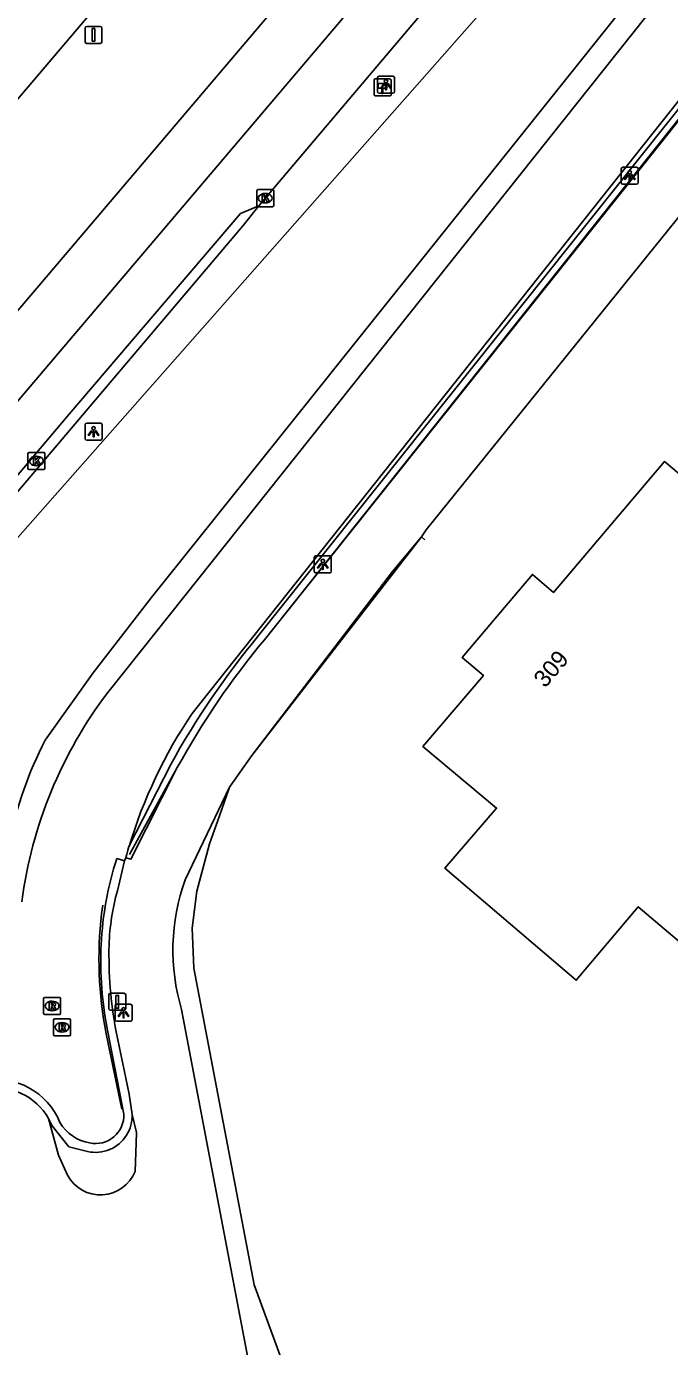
# Model space of a CAD drawing. Extents: x 156414 to 157775, y 382335 to 383765.
# Drawn here: x 157284.4 to 157322.1, y 382687.1 to 382764.4 of the extents above; entities that cross this region are included whole.
import ezdxf

# ---------------------------------------------------------------- set-up
doc = ezdxf.new("R2010")
doc.units = 0
for name, color, linetype in [('IMGEO_Berm_groen', 7, 'Continuous'), ('IMGEO_Fietspad_gesloten', 7, 'Continuous'), ('IMGEO_Groenvoorziening', 7, 'Continuous'), ('IMGEO_Haag', 7, 'Continuous'), ('IMGEO_Hectometerpaal', 7, 'Continuous'), ('IMGEO_Hek', 7, 'Continuous'), ('IMGEO_Kolk', 7, 'Continuous'), ('IMGEO_Lichtpunt', 7, 'Continuous'), ('IMGEO_Lijnafwatering', 7, 'Continuous'), ('IMGEO_Muur', 7, 'Continuous'), ('IMGEO_Pand', 7, 'Continuous'), ('IMGEO_Pand_nummerreeks', 7, 'Continuous'), ('IMGEO_Rijbaan_regionaal_gesloten', 7, 'Continuous'), ('IMGEO_Rioolput', 7, 'Continuous'), ('IMGEO_Verkeersbordpaal', 7, 'Continuous')]:
    doc.layers.add(name, color=color, linetype=linetype)

msp = doc.modelspace()

# ---------------------------------------------------------------- linework, layer by layer
at = {"layer": 'IMGEO_Berm_groen'}
for points in [[(157333.445, 382783.187), (157291.687, 382730.963), (157288.303, 382726.575), (157285.489, 382722.628)], [(157290.721, 382676.136), (157284.606, 382681.57), (157283.43, 382682.808), (157276.286, 382695.27), (157275.336, 382697.439), (157274.706, 382700.82), (157274.614, 382701.311), (157273.8, 382705.682), (157273.708, 382706.174), (157273.268, 382708.538), (157273.261, 382708.575), (157274.28, 382714.294), (157274.815, 382719.431), (157274.919, 382721.88), (157276.035, 382724.372), (157278.498, 382727.831), (157282.103, 382732.506), (157323.797, 382779.759)], [(157296.275, 382719.865), (157293.68, 382714.447)], [(157312.793, 382671.421), (157303.073, 382679.648), (157299.709, 382685.284), (157297.721, 382690.716), (157294.2, 382709.269), (157294.086, 382711.624), (157294.376, 382713.781), (157295.116, 382716.549), (157295.696, 382718.191), (157296.275, 382719.865)], [(157293.478, 382706.85), (157297.46, 382685.932), (157298.659, 382681.659)]]:
    msp.add_lwpolyline(points, dxfattribs=at)
for centre, radius, start, end in [((157306.065, 382711.99), 23.163, 152.66084, 184.0632), ((157305.104, 382710.342), 12.139, 160.23505, 196.71874)]:
    msp.add_arc(centre, radius, start, end, dxfattribs=at)
at = {"layer": 'IMGEO_Fietspad_gesloten'}
for points in [[(157289.146, 382725.425), (157290.311, 382726.867), (157368.429, 382825.011), (157372.353, 382829.817), (157416.299, 382880.6), (157438.378, 382906.061), (157439.879, 382907.91)], [(157443.443, 382905.142), (157441.491, 382902.973), (157418.057, 382875.664), (157376.639, 382827.757), (157371.955, 382822.276), (157294.096, 382724.189)], [(157290.393, 382716.391), (157290.328, 382716.175), (157290.266, 382715.958), (157290.206, 382715.741)], [(157290.206, 382715.741), (157290.139, 382715.553)]]:
    msp.add_lwpolyline(points, dxfattribs=at)
for centre, radius, start, end in [((157309.836, 382709.769), 25.946, 142.88539, 172.486), ((157317.831, 382708.14), 28.651, 145.93406, 163.26309)]:
    msp.add_arc(centre, radius, start, end, dxfattribs=at)
at = {"layer": 'IMGEO_Groenvoorziening'}
for points in [[(157335.594, 382769.567), (157328.905, 382761.096), (157307.798, 382734.95), (157307.529, 382734.546), (157305.83, 382732.511), (157297.595, 382721.732), (157296.275, 382719.865)], [(157286.79, 382697.141), (157286.273, 382698.324), (157285.684, 382700.461)], [(157290.578, 382700.704), (157290.834, 382699.647), (157290.812, 382699.031), (157290.752, 382697.367)]]:
    msp.add_lwpolyline(points, dxfattribs=at)
msp.add_arc((157288.718, 382698.18), 2.19, 208.3072, 338.22224, dxfattribs=at)
at = {"layer": 'IMGEO_Haag'}
for points in [[(157359.684, 382806.121), (157297.984, 382728.751)], [(157360.03, 382805.878), (157298.329, 382728.511)], [(157293.222, 382721.022), (157290.505, 382715.663), (157290.206, 382715.741)], [(157292.836, 382721.195), (157290.393, 382716.391)]]:
    msp.add_lwpolyline(points, dxfattribs=at)
for centre, radius, start, end in [((157335.598, 382697.592), 48.844, 140.36244, 151.10335), ((157334.733, 382698.2), 47.371, 140.21832, 151.1989)]:
    msp.add_arc(centre, radius, start, end, dxfattribs=at)
at = {"layer": 'IMGEO_Hectometerpaal'}
for p, q in [((157304.748, 382761.286), (157304.748, 382760.445)), ((157304.748, 382761.286), (157304.748, 382760.445)), ((157305.664, 382761.37), (157304.823, 382761.37)), ((157305.664, 382761.37), (157304.823, 382761.37)), ((157305.748, 382760.454), (157305.748, 382761.295)), ((157305.748, 382760.454), (157305.748, 382761.295)), ((157304.832, 382760.37), (157305.673, 382760.37)), ((157304.832, 382760.37), (157305.673, 382760.37))]:
    msp.add_line(p, q, dxfattribs=at)
msp.add_lwpolyline([(157305.273, 382760.514), (157305.213, 382760.514), (157305.213, 382760.819), (157304.993, 382760.819), (157304.993, 382761.088), (157305.493, 382761.088), (157305.493, 382760.819), (157305.273, 382760.819), (157305.273, 382760.514)], dxfattribs=at)
for centre, start, end in [((157304.826, 382761.292), 92.4484, 184.28452), ((157304.826, 382761.292), 92.4484, 184.28452), ((157305.67, 382761.292), 2.4484, 94.28452), ((157305.67, 382761.292), 2.4484, 94.28452), ((157304.826, 382760.448), 182.4484, 274.28452), ((157304.826, 382760.448), 182.4484, 274.28452), ((157305.67, 382760.448), 272.4484, 4.28452), ((157305.67, 382760.448), 272.4484, 4.28452)]:
    msp.add_arc(centre, 0.0779, start, end, dxfattribs=at)
at = {"layer": 'IMGEO_Hek'}
for points in [[(157298.329, 382728.511), (157359.791, 382805.791)], [(157297.595, 382721.732), (157307.529, 382734.546)], [(157307.719, 382734.367), (157307.529, 382734.546)], [(157295.116, 382716.549), (157295.696, 382718.191), (157296.275, 382719.865), (157297.595, 382721.732)], [(157293.222, 382721.022), (157290.422, 382715.939)], [(157295.116, 382716.549), (157294.376, 382713.781), (157294.086, 382711.624), (157294.2, 382709.269), (157297.721, 382690.716), (157299.709, 382685.284), (157303.073, 382679.648), (157312.793, 382671.421)]]:
    msp.add_lwpolyline(points, dxfattribs=at)
msp.add_arc((157334.733, 382698.2), 47.371, 140.21832, 151.1989, dxfattribs=at)
at = {"layer": 'IMGEO_Kolk'}
for p, q in [((157297.874, 382753.951), (157297.874, 382754.803)), ((157297.949, 382754.877), (157298.801, 382754.877)), ((157298.362, 382754.657), (157298.387, 382754.657)), ((157298.875, 382754.803), (157298.875, 382753.951)), ((157298.801, 382753.877), (157297.949, 382753.877)), ((157298.385, 382754.097), (157298.36, 382754.097)), ((157284.544, 382739.48), (157285.396, 382739.48)), ((157284.469, 382738.554), (157284.469, 382739.406)), ((157284.98, 382738.7), (157284.955, 382738.7)), ((157284.957, 382739.26), (157284.982, 382739.26)), ((157285.47, 382739.406), (157285.47, 382738.554)), ((157285.396, 382738.48), (157284.544, 382738.48))]:
    msp.add_line(p, q, dxfattribs=at)
for points in [[(157297.874, 382753.951), (157297.874, 382754.803)], [(157297.949, 382754.877), (157298.801, 382754.877)], [(157298.195, 382754.577), (157298.318, 382754.577), (157298.318, 382754.426), (157298.448, 382754.577), (157298.612, 382754.577), (157298.466, 382754.426), (157298.619, 382754.177), (157298.467, 382754.177), (157298.382, 382754.341), (157298.318, 382754.274), (157298.318, 382754.177), (157298.195, 382754.177), (157298.195, 382754.577)], [(157298.875, 382754.803), (157298.875, 382753.951)], [(157298.801, 382753.877), (157297.949, 382753.877)], [(157284.544, 382739.48), (157285.396, 382739.48)], [(157284.469, 382738.554), (157284.469, 382739.406)], [(157284.79, 382739.18), (157284.913, 382739.18), (157284.913, 382739.029), (157285.043, 382739.18), (157285.207, 382739.18), (157285.061, 382739.029), (157285.214, 382738.78), (157285.062, 382738.78), (157284.977, 382738.944), (157284.913, 382738.877), (157284.913, 382738.78), (157284.79, 382738.78), (157284.79, 382739.18)], [(157285.47, 382739.406), (157285.47, 382738.554)], [(157285.396, 382738.48), (157284.544, 382738.48)]]:
    msp.add_lwpolyline(points, dxfattribs=at)
for centre, start, end in [((157297.951, 382754.801), 91.55205, 178.44795), ((157297.951, 382754.801), 91.55205, 178.44795), ((157298.799, 382754.801), 1.55205, 88.44795), ((157298.799, 382754.801), 1.55205, 88.44795), ((157297.951, 382753.953), 181.55205, 268.44795), ((157297.951, 382753.953), 181.55205, 268.44795), ((157298.799, 382753.953), 271.55205, 358.44795), ((157298.799, 382753.953), 271.55205, 358.44795), ((157284.546, 382739.404), 91.55205, 178.44795), ((157284.546, 382739.404), 91.55205, 178.44795), ((157285.394, 382739.404), 1.55205, 88.44795), ((157285.394, 382739.404), 1.55205, 88.44795), ((157284.546, 382738.556), 181.55205, 268.44795), ((157284.546, 382738.556), 181.55205, 268.44795), ((157285.394, 382738.556), 271.55205, 358.44795), ((157285.394, 382738.556), 271.55205, 358.44795)]:
    msp.add_arc(centre, 0.0765, start, end, dxfattribs=at)
for centre, major_axis, ratio, start_param, end_param in [((157298.361, 382754.377), (-0.387, 0.002), 0.722429, 4.712389, 7.853982), ((157298.386, 382754.377), (-0.39, 0.002), 0.717154, 1.570796, 4.712389), ((157284.956, 382738.98), (-0.387, 0.002), 0.722429, 4.712389, 7.853982), ((157284.981, 382738.98), (-0.39, 0.002), 0.717154, 1.570796, 4.712389)]:
    msp.add_ellipse(centre, major_axis=major_axis, ratio=ratio, start_param=start_param, end_param=end_param, dxfattribs=at)
at = {"layer": 'IMGEO_Lichtpunt'}
for p, q in [((157304.95, 382761.427), (157304.95, 382760.62)), ((157304.95, 382761.427), (157304.95, 382760.62)), ((157305.852, 382761.522), (157305.044, 382761.522)), ((157305.852, 382761.522), (157305.044, 382761.522)), ((157305.946, 382760.62), (157305.946, 382761.427)), ((157305.946, 382760.62), (157305.946, 382761.427)), ((157305.044, 382760.526), (157305.852, 382760.526)), ((157305.044, 382760.526), (157305.852, 382760.526)), ((157319.228, 382756.093), (157319.228, 382755.286)), ((157319.228, 382756.093), (157319.228, 382755.286)), ((157320.13, 382756.188), (157319.322, 382756.188)), ((157320.13, 382756.188), (157319.322, 382756.188)), ((157320.224, 382755.286), (157320.224, 382756.093)), ((157320.224, 382755.286), (157320.224, 382756.093)), ((157319.322, 382755.192), (157320.13, 382755.192)), ((157319.322, 382755.192), (157320.13, 382755.192)), ((157287.821, 382741.101), (157287.821, 382740.294)), ((157287.821, 382741.101), (157287.821, 382740.294)), ((157288.723, 382741.196), (157287.915, 382741.196)), ((157288.723, 382741.196), (157287.915, 382741.196)), ((157288.817, 382740.294), (157288.817, 382741.101)), ((157288.817, 382740.294), (157288.817, 382741.101)), ((157287.915, 382740.2), (157288.723, 382740.2)), ((157287.915, 382740.2), (157288.723, 382740.2)), ((157301.249, 382733.331), (157301.249, 382732.524)), ((157301.249, 382733.331), (157301.249, 382732.524)), ((157302.151, 382733.426), (157301.343, 382733.426)), ((157302.151, 382733.426), (157301.343, 382733.426)), ((157302.245, 382732.524), (157302.245, 382733.331)), ((157302.245, 382732.524), (157302.245, 382733.331)), ((157301.343, 382732.43), (157302.151, 382732.43)), ((157301.343, 382732.43), (157302.151, 382732.43)), ((157289.577, 382707.064), (157289.577, 382706.257)), ((157289.577, 382707.064), (157289.577, 382706.257)), ((157290.479, 382707.159), (157289.671, 382707.159)), ((157290.479, 382707.159), (157289.671, 382707.159)), ((157290.573, 382706.257), (157290.573, 382707.064)), ((157290.573, 382706.257), (157290.573, 382707.064)), ((157289.671, 382706.163), (157290.479, 382706.163)), ((157289.671, 382706.163), (157290.479, 382706.163))]:
    msp.add_line(p, q, dxfattribs=at)
for points in [[(157305.324, 382761.091), (157305.363, 382761.063), (157305.175, 382760.801), (157305.137, 382760.828), (157305.324, 382761.091)], [(157305.426, 382761.043), (157305.473, 382761.043), (157305.473, 382760.721), (157305.426, 382760.721), (157305.426, 382761.043)], [(157305.536, 382761.063), (157305.574, 382761.09), (157305.761, 382760.828), (157305.722, 382760.8), (157305.536, 382761.063)], [(157319.602, 382755.757), (157319.641, 382755.729), (157319.453, 382755.467), (157319.415, 382755.494), (157319.602, 382755.757)], [(157319.704, 382755.709), (157319.751, 382755.709), (157319.751, 382755.387), (157319.704, 382755.387), (157319.704, 382755.709)], [(157319.814, 382755.729), (157319.852, 382755.756), (157320.039, 382755.494), (157320, 382755.466), (157319.814, 382755.729)], [(157288.195, 382740.765), (157288.234, 382740.737), (157288.046, 382740.475), (157288.008, 382740.502), (157288.195, 382740.765)], [(157288.297, 382740.717), (157288.344, 382740.717), (157288.344, 382740.395), (157288.297, 382740.395), (157288.297, 382740.717)], [(157288.407, 382740.737), (157288.445, 382740.764), (157288.632, 382740.502), (157288.593, 382740.474), (157288.407, 382740.737)], [(157301.623, 382732.995), (157301.662, 382732.967), (157301.474, 382732.705), (157301.436, 382732.732), (157301.623, 382732.995)], [(157301.725, 382732.947), (157301.772, 382732.947), (157301.772, 382732.625), (157301.725, 382732.625), (157301.725, 382732.947)], [(157301.835, 382732.967), (157301.873, 382732.994), (157302.06, 382732.732), (157302.021, 382732.704), (157301.835, 382732.967)], [(157289.951, 382706.728), (157289.99, 382706.7), (157289.802, 382706.438), (157289.764, 382706.465), (157289.951, 382706.728)], [(157290.053, 382706.68), (157290.1, 382706.68), (157290.1, 382706.358), (157290.053, 382706.358), (157290.053, 382706.68)], [(157290.163, 382706.7), (157290.201, 382706.727), (157290.388, 382706.465), (157290.349, 382706.437), (157290.163, 382706.7)]]:
    msp.add_lwpolyline(points, dxfattribs=at)
for centre in [(157305.449, 382761.225), (157319.727, 382755.891), (157288.32, 382740.899), (157301.748, 382733.129), (157290.076, 382706.862)]:
    msp.add_circle(centre, 0.0994, dxfattribs=at)
for centre, start, end in [((157305.044, 382761.427), 90, 180), ((157305.044, 382761.427), 90, 180), ((157305.852, 382761.427), 0, 90), ((157305.852, 382761.427), 0, 90), ((157305.044, 382760.62), 180, 270), ((157305.044, 382760.62), 180, 270), ((157305.852, 382760.62), 270, 0), ((157305.852, 382760.62), 270, 360), ((157319.322, 382756.093), 90, 180), ((157319.322, 382756.093), 90, 180), ((157320.13, 382756.093), 0, 90), ((157320.13, 382756.093), 0, 90), ((157319.322, 382755.286), 180, 270), ((157319.322, 382755.286), 180, 270), ((157320.13, 382755.286), 270, 0), ((157320.13, 382755.286), 270, 360), ((157287.915, 382741.101), 90, 180), ((157287.915, 382741.101), 90, 180), ((157288.723, 382741.101), 0, 90), ((157288.723, 382741.101), 0, 90), ((157287.915, 382740.294), 180, 270), ((157287.915, 382740.294), 180, 270), ((157288.723, 382740.294), 270, 0), ((157288.723, 382740.294), 270, 360), ((157301.343, 382733.331), 90, 180), ((157301.343, 382733.331), 90, 180), ((157302.151, 382733.331), 0, 90), ((157302.151, 382733.331), 0, 90), ((157301.343, 382732.524), 180, 270), ((157301.343, 382732.524), 180, 270), ((157302.151, 382732.524), 270, 0), ((157302.151, 382732.524), 270, 360), ((157289.671, 382707.064), 90, 180), ((157289.671, 382707.064), 90, 180), ((157290.479, 382707.064), 0, 90), ((157290.479, 382707.064), 0, 90), ((157289.671, 382706.257), 180, 270), ((157289.671, 382706.257), 180, 270), ((157290.479, 382706.257), 270, 0), ((157290.479, 382706.257), 270, 360)]:
    msp.add_arc(centre, 0.0946, start, end, dxfattribs=at)
at = {"layer": 'IMGEO_Lijnafwatering'}
for points in [[(157288.851, 382712.961), (157288.792, 382712.458)], [(157289.058, 382705.431), (157289.975, 382701.011)]]:
    msp.add_lwpolyline(points, dxfattribs=at)
msp.add_arc((157311.397, 382709.795), 22.762, 173.28169, 191.05399, dxfattribs=at)
at = {"layer": 'IMGEO_Muur'}
for points in [[(157289.678, 382715.697), (157290.139, 382715.553)], [(157290.139, 382715.553), (157289.712, 382713.796)], [(157290.094, 382700.724), (157289.151, 382705.548)], [(157289.627, 382705.638), (157290.402, 382701.893), (157290.578, 382700.704)], [(157287.962, 382698.531), (157286.87, 382698.798), (157285.887, 382700.04), (157285.684, 382700.461)]]:
    msp.add_lwpolyline(points, dxfattribs=at)
for centre, radius, start, end in [((157308.684, 382709.638), 19.949, 162.31833, 177.05195), ((157303.214, 382710.098), 14, 164.68181, 177.79589), ((157309.137, 382709.64), 20.4, 177.12394, 191.57241), ((157313.952, 382710.11), 24.733, 178.78074, 190.41631), ((157282.604, 382698.715), 4.04, 21.97072, 101.02178), ((157282.604, 382698.717), 3.539, 29.51961, 101.1966), ((157288.535, 382701.541), 2.549, 211.02897, 259.85593), ((157288.427, 382700.664), 1.668, 258.1836, 2.05336), ((157288.441, 382700.622), 2.138, 327.86515, 2.19012), ((157288.433, 382700.625), 2.146, 257.31002, 327.92261)]:
    msp.add_arc(centre, radius, start, end, dxfattribs=at)
at = {"layer": 'IMGEO_Pand'}
msp.add_lwpolyline([(157342.045, 382721.879), (157335.513, 382714.175), (157335.91, 382713.839), (157331.79, 382708.98), (157331.38, 382709.33), (157328.46, 382705.9), (157320.23, 382712.87), (157316.59, 382708.56), (157308.9, 382715.12), (157311.93, 382718.65), (157307.602, 382722.259), (157311.152, 382726.419), (157309.914, 382727.464), (157312.398, 382730.405), (157314.026, 382732.332), (157315.252, 382731.275), (157321.76, 382738.946), (157342.045, 382721.879)], dxfattribs=at)
at = {"layer": 'IMGEO_Rijbaan_regionaal_gesloten'}
for points in [[(157261.847, 382722.016), (157262.917, 382723.265), (157275.604, 382738.077), (157390.75, 382873.609), (157391.82, 382874.88), (157392.893, 382876.149), (157393.969, 382877.415), (157398.19, 382882.395), (157402.469, 382887.325), (157406.808, 382892.203), (157411.324, 382897.116), (157415.918, 382901.956), (157420.588, 382906.723), (157422.941, 382909.079), (157425.298, 382911.432), (157427.657, 382913.782), (157433.338, 382919.407), (157434.789, 382920.848)], [(157437.36, 382918.496), (157421.563, 382902.909), (157409.625, 382890.232), (157401.506, 382880.534), (157374.101, 382848.769), (157263.277, 382718.25), (157261.677, 382716.365)], [(157409.2, 382885.049), (157397.963, 382871.967), (157298.008, 382753.932)], [(157366.667, 382857.638), (157273.433, 382747.918), (157253.584, 382724.56)], [(157298.008, 382753.932), (157296.926, 382753.475), (157286.879, 382741.732), (157263.571, 382714.159), (157263.313, 382713.854)], [(157298.008, 382753.932), (157297.075, 382752.784), (157263.632, 382713.306)]]:
    msp.add_lwpolyline(points, dxfattribs=at)
at = {"layer": 'IMGEO_Rioolput'}
for p, q in [((157285.386, 382706.633), (157285.386, 382707.485)), ((157285.461, 382707.559), (157286.313, 382707.559)), ((157285.874, 382707.339), (157285.899, 382707.339)), ((157286.387, 382707.485), (157286.387, 382706.633)), ((157286.313, 382706.559), (157285.461, 382706.559)), ((157285.897, 382706.779), (157285.872, 382706.779)), ((157285.97, 382705.381), (157285.97, 382706.233)), ((157286.045, 382706.307), (157286.897, 382706.307)), ((157286.971, 382706.233), (157286.971, 382705.381)), ((157286.481, 382705.527), (157286.456, 382705.527)), ((157286.458, 382706.087), (157286.483, 382706.087)), ((157286.897, 382705.307), (157286.045, 382705.307))]:
    msp.add_line(p, q, dxfattribs=at)
for points in [[(157285.386, 382706.633), (157285.386, 382707.485)], [(157285.461, 382707.559), (157286.313, 382707.559)], [(157285.975, 382707.257), (157285.723, 382707.259), (157285.723, 382706.859)], [(157285.723, 382706.859), (157285.847, 382706.859), (157285.847, 382707.021), (157285.858, 382707.021)], [(157285.901, 382707.178), (157285.847, 382707.178), (157285.847, 382707.097)], [(157285.847, 382707.097), (157285.899, 382707.097)], [(157285.905, 382706.992), (157285.976, 382706.859), (157286.116, 382706.859), (157286.051, 382706.985)], [(157286.387, 382707.485), (157286.387, 382706.633)], [(157286.313, 382706.559), (157285.461, 382706.559)], [(157285.97, 382705.381), (157285.97, 382706.233)], [(157286.045, 382706.307), (157286.897, 382706.307)], [(157286.971, 382706.233), (157286.971, 382705.381)], [(157286.559, 382706.005), (157286.307, 382706.007), (157286.307, 382705.607)], [(157286.307, 382705.607), (157286.431, 382705.607), (157286.431, 382705.769), (157286.442, 382705.769)], [(157286.485, 382705.926), (157286.431, 382705.926), (157286.431, 382705.845)], [(157286.431, 382705.845), (157286.483, 382705.845)], [(157286.489, 382705.74), (157286.56, 382705.607), (157286.7, 382705.607), (157286.635, 382705.733)], [(157286.897, 382705.307), (157286.045, 382705.307)]]:
    msp.add_lwpolyline(points, dxfattribs=at)
for centre, radius, start, end in [((157285.463, 382707.483), 0.0765, 91.55205, 178.44795), ((157285.463, 382707.483), 0.0765, 91.55205, 178.44795), ((157285.857, 382706.968), 0.0533, 26.02933, 88.69889), ((157285.883, 382707.286), 0.19, 274.7715, 282.96867), ((157285.907, 382707.082), 0.0964, 77.00612, 93.18647), ((157285.921, 382707.139), 0.0378, 276.66336, 79.67722), ((157285.974, 382707.147), 0.109, 350.36119, 89.41601), ((157285.972, 382707.147), 0.112, 277.58423, 350.98172), ((157285.956, 382706.932), 0.108, 29.51342, 73.79051), ((157286.311, 382707.483), 0.0765, 1.55205, 88.44795), ((157286.311, 382707.483), 0.0765, 1.55205, 88.44795), ((157285.463, 382706.635), 0.0765, 181.55205, 268.44795), ((157285.463, 382706.635), 0.0765, 181.55205, 268.44795), ((157286.047, 382706.231), 0.0765, 91.55205, 178.44795), ((157286.047, 382706.231), 0.0765, 91.55205, 178.44795), ((157286.311, 382706.635), 0.0765, 271.55205, 358.44795), ((157286.311, 382706.635), 0.0765, 271.55205, 358.44795), ((157286.895, 382706.231), 0.0765, 1.55205, 88.44795), ((157286.895, 382706.231), 0.0765, 1.55205, 88.44795), ((157286.441, 382705.716), 0.0533, 26.02933, 88.69889), ((157286.467, 382706.034), 0.19, 274.7715, 282.96867), ((157286.491, 382705.83), 0.0964, 77.00612, 93.18647), ((157286.505, 382705.887), 0.0378, 276.66336, 79.67722), ((157286.558, 382705.895), 0.109, 350.36119, 89.41601), ((157286.556, 382705.895), 0.112, 277.58423, 350.98172), ((157286.54, 382705.68), 0.108, 29.51342, 73.79051), ((157286.047, 382705.383), 0.0765, 181.55205, 268.44795), ((157286.047, 382705.383), 0.0765, 181.55205, 268.44795), ((157286.895, 382705.383), 0.0765, 271.55205, 358.44795), ((157286.895, 382705.383), 0.0765, 271.55205, 358.44795)]:
    msp.add_arc(centre, radius, start, end, dxfattribs=at)
for centre, major_axis, ratio, start_param, end_param in [((157285.873, 382707.059), (-0.387, 0.002), 0.722429, 4.712389, 7.853982), ((157285.898, 382707.059), (-0.39, 0.002), 0.717154, 1.570796, 4.712389), ((157286.457, 382705.807), (-0.387, 0.002), 0.722429, 4.712389, 7.853982), ((157286.482, 382705.807), (-0.39, 0.002), 0.717154, 1.570796, 4.712389)]:
    msp.add_ellipse(centre, major_axis=major_axis, ratio=ratio, start_param=start_param, end_param=end_param, dxfattribs=at)
at = {"layer": 'IMGEO_Verkeersbordpaal'}
for p, q in [((157287.817, 382763.539), (157287.817, 382764.339)), ((157287.817, 382764.339), (157287.817, 382763.539)), ((157287.917, 382764.439), (157288.707, 382764.439)), ((157288.707, 382764.439), (157287.917, 382764.439)), ((157288.807, 382764.339), (157288.807, 382763.539)), ((157288.807, 382763.539), (157288.807, 382764.339)), ((157288.707, 382763.439), (157287.917, 382763.439)), ((157287.917, 382763.439), (157288.707, 382763.439)), ((157289.31, 382707.802), (157290.1, 382707.802)), ((157290.1, 382707.802), (157289.31, 382707.802)), ((157289.21, 382706.902), (157289.21, 382707.702)), ((157289.21, 382707.702), (157289.21, 382706.902)), ((157290.2, 382707.702), (157290.2, 382706.902)), ((157290.2, 382706.902), (157290.2, 382707.702)), ((157290.1, 382706.802), (157289.31, 382706.802)), ((157289.31, 382706.802), (157290.1, 382706.802))]:
    msp.add_line(p, q, dxfattribs=at)
for points in [[(157288.237, 382764.314), (157288.387, 382764.314), (157288.387, 382763.564), (157288.237, 382763.564), (157288.237, 382764.314)], [(157289.63, 382707.677), (157289.78, 382707.677), (157289.78, 382706.927), (157289.63, 382706.927), (157289.63, 382707.677)]]:
    msp.add_lwpolyline(points, dxfattribs=at)
for centre, start, end in [((157287.917, 382764.339), 90, 180), ((157287.917, 382764.339), 90, 180), ((157288.707, 382764.339), 0, 90), ((157288.707, 382764.339), 360, 90), ((157287.917, 382763.539), 180, 270), ((157287.917, 382763.539), 180, 270), ((157288.707, 382763.539), 270, 0), ((157288.707, 382763.539), 270, 0), ((157289.31, 382707.702), 90, 180), ((157289.31, 382707.702), 90, 180), ((157290.1, 382707.702), 0, 90), ((157290.1, 382707.702), 360, 90), ((157289.31, 382706.902), 180, 270), ((157289.31, 382706.902), 180, 270), ((157290.1, 382706.902), 270, 0), ((157290.1, 382706.902), 270, 0)]:
    msp.add_arc(centre, 0.1, start, end, dxfattribs=at)

# ---------------------------------------------------------------- texts
at = {"layer": 'IMGEO_Pand_nummerreeks'}
msp.add_text('309', height=1, rotation=49.50713, dxfattribs=at).set_placement((157314.77, 382725.642))

doc.saveas('drawing.dxf')
